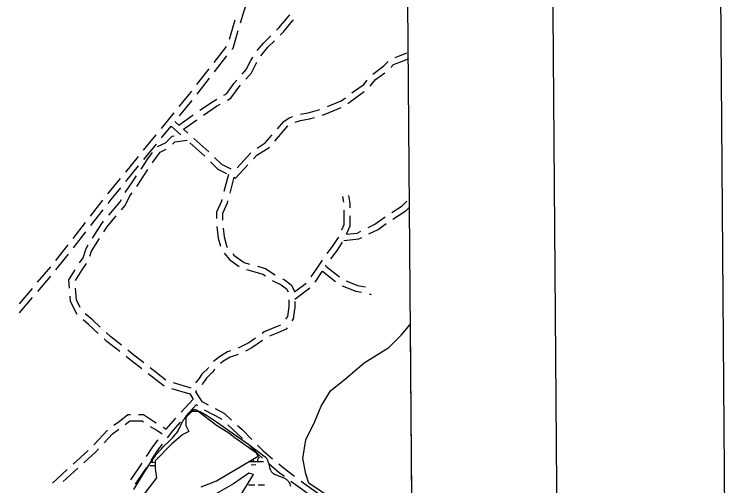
# Model space of a CAD drawing. Extents: x 3540316 to 3578335, y 553172 to 578787.
# Drawn here: x 3574167 to 3577752, y 561730 to 564068 of the extents above; entities that cross this region are included whole.
import ezdxf

# ---------------------------------------------------------------- set-up
doc = ezdxf.new("R2010")
doc.units = 0
for name, color, linetype in [('G-ANNO-NPLT', 7, 'Continuous'), ('V-ANNO-SYMB', 7, 'Continuous'), ('V-GRID-FRAM', 7, 'Continuous'), ('V-ROAD-CNTR', 7, 'Continuous'), ('V-SITE-VEGE', 7, 'Continuous'), ('V-WETL-SWMP', 7, 'Continuous')]:
    doc.layers.add(name, color=color, linetype=linetype)

msp = doc.modelspace()

# ---------------------------------------------------------------- linework, layer by layer
at = {"layer": 'G-ANNO-NPLT'}
msp.add_lwpolyline([(3541086, 553755), (3577751.6, 554037.6), (3577565.3, 578203.6), (3540899.8, 577920.9)], close=True, dxfattribs=at)
at = {"layer": 'V-ANNO-SYMB'}
msp.add_lwpolyline([(3543831.3, 554401.2), (3576913.5, 554656.2), (3576736.8, 577572.1), (3543654.6, 577317.1), (3543831.3, 554401.2)], dxfattribs=at)
at = {"layer": 'V-GRID-FRAM'}
for points in [[(3544387.2, 576756), (3576013, 576999.8), (3576161.1, 558817.2), (3544519.4, 558573.3), (3544387.2, 576756)], [(3576013, 576999.8), (3576161.1, 558817.2)]]:
    msp.add_lwpolyline(points, dxfattribs=at)
at = {"layer": 'V-ROAD-CNTR'}
for p, q in [((3575234.1, 563946.1), (3575262.1, 564042.1)), ((3575158.6, 563830.2), (3575220.1, 563909.1)), ((3575160.2, 563783.6), (3575221.7, 563862.4)), ((3575072.4, 563719.9), (3575134, 563798.7)), ((3575074.1, 563673.2), (3575135.6, 563752)), ((3574985.9, 563564.5), (3575049.1, 563641.9)), ((3574896.2, 563502.3), (3574959.5, 563579.7)), ((3574983.3, 563518.7), (3575054.6, 563570.2)), ((3574963.4, 563536.3), (3574983.3, 563518.7)), ((3575006.3, 563498.3), (3575072.2, 563545.9)), ((3574897.2, 563456.1), (3574944.1, 563513.4)), ((3574944.1, 563513.4), (3574992.1, 563470.7)), ((3575005.9, 563498.6), (3575027.1, 563479.8)), ((3574807.6, 563393.9), (3574870.9, 563471.3)), ((3575037.1, 563430.8), (3575111.9, 563364.5)), ((3575057, 563453.3), (3575131.8, 563386.9)), ((3574808.6, 563347.7), (3574871.9, 563425.1)), ((3574719, 563285.5), (3574782.3, 563362.9)), ((3575272.1, 563307.5), (3575340.1, 563380.8)), ((3574720, 563239.3), (3574783.3, 563316.8)), ((3574630.4, 563177.1), (3574693.7, 563254.6)), ((3575228.9, 563274.5), (3575206.5, 563189)), ((3575256.3, 563260.7), (3575235.5, 563181.4)), ((3574544, 563067), (3574605.6, 563145.8)), ((3575802.3, 563136.8), (3575796.8, 563164.3)), ((3574545.6, 563020.3), (3574607.2, 563099.1)), ((3574457.7, 562956.7), (3574519.3, 563035.5)), ((3574459.3, 562910.1), (3574520.9, 562988.8)), ((3574371.5, 562846.4), (3574433.1, 562925.2)), ((3574373.1, 562799.8), (3574434.7, 562878.6)), ((3575712.4, 562819.4), (3575779.8, 562765.6)), ((3574281.9, 562738.8), (3574346.7, 562815)), ((3575695.7, 562794.4), (3575761, 562742.2)), ((3574282.4, 562693.1), (3574347.2, 562769.3)), ((3575557.7, 562691.8), (3575615.2, 562734.9)), ((3575558.6, 562654.9), (3575633.2, 562710.9)), ((3574191.2, 562632.2), (3574256, 562708.4)), ((3575928, 562681.3), (3575937.7, 562678.9)), ((3574191.7, 562586.5), (3574256.5, 562662.6)), ((3574919.1, 562253.1), (3574840.3, 562314.8)), ((3574909.6, 562222.4), (3574830.9, 562284.1)), ((3575039.7, 562183.5), (3574947.7, 562210.5)), ((3575043.3, 562213.7), (3574956.1, 562239.3)), ((3575054.1, 562158.7), (3574994, 562093.3)), ((3575070.9, 562132.7), (3575016.1, 562073)), ((3574561.5, 561931.2), (3574629.1, 562004.9)), ((3574904.6, 562019.6), (3574919.5, 562009.1)), ((3574459, 561836), (3574533.1, 561903.1)), ((3574407.9, 561749.5), (3574482.1, 561816.5)), ((3574355.1, 561742.2), (3574429.3, 561809.2))]:
    msp.add_line(p, q, dxfattribs=at)
for points in [[(3575288.8, 564026.6), (3575306.5, 564087.2), (3575319.4, 564121.8)], [(3575467.9, 563991), (3575479.8, 564002.8), (3575525.3, 564055.9), (3575534, 564065.9)], [(3575485.6, 563966.2), (3575501.8, 563982.4), (3575548, 564036.3), (3575552, 564040.9)], [(3575246.4, 563893.9), (3575252.4, 563901.6), (3575277.6, 563988.2)], [(3575372.2, 563889), (3575403.3, 563926.3), (3575439.6, 563962.7)], [(3575390.3, 563863.8), (3575425.5, 563906.1), (3575457.3, 563937.9)], [(3576056.6, 563854.7), (3576073.3, 563861.4), (3576111.9, 563876.8), (3576115.3, 563877.9)], [(3575297.3, 563771.6), (3575317.9, 563794.8), (3575340.2, 563839.4), (3575350, 563855.8)], [(3575315.2, 563746.6), (3575342.9, 563777.8), (3575366.5, 563824.9), (3575369.4, 563829.7)], [(3575945.4, 563771.8), (3576000.2, 563812.9), (3576022.5, 563835.2)], [(3576035.4, 563805.6), (3576049.1, 563819.4), (3576084.4, 563833.5), (3576122.2, 563848.6), (3576124, 563849.2)], [(3575932.2, 563712.1), (3575959.4, 563744.8), (3576005.4, 563779.3)], [(3575206, 563667.2), (3575220.9, 563675.5), (3575257.6, 563726.9), (3575270.7, 563741.7)], [(3575223.7, 563642.7), (3575241.4, 563652.5), (3575281.1, 563708.1), (3575288.7, 563716.7)], [(3575842.1, 563679), (3575848.5, 563683.8), (3575900.5, 563720.9), (3575918.5, 563742.5)], [(3574984.9, 563610.7), (3575036.1, 563673.4), (3575047.8, 563688.4)], [(3575822.1, 563626.4), (3575866.2, 563659.6), (3575902.7, 563685.6)], [(3575087.1, 563593.6), (3575154.6, 563638.6), (3575171.1, 563647.8)], [(3575721.1, 563610.7), (3575788.8, 563638.9), (3575810.1, 563654.9)], [(3575104.7, 563569.2), (3575170.2, 563613), (3575188.7, 563623.3)], [(3575695.2, 563569.1), (3575709.7, 563573.4), (3575788, 563606.1)], [(3575586.7, 563572.9), (3575624.8, 563579.3), (3575683.6, 563596.9)], [(3575471.9, 563500.7), (3575503.7, 563537.8), (3575530, 563555.3), (3575548.5, 563561.5)], [(3575560, 563533.7), (3575586.1, 563542.4), (3575631.7, 563550), (3575656.9, 563557.6)], [(3575459.4, 563440), (3575523.7, 563515.1), (3575524.7, 563515.8)], [(3574877.8, 563412.3), (3574916.8, 563431.8), (3574949.1, 563464.1), (3574959.6, 563465.7)], [(3575371.3, 563405.4), (3575412.2, 563431), (3575445.8, 563470.3)], [(3574952, 563424.6), (3574963.3, 563435.9), (3575023.8, 563444.8)], [(3574852, 563331.5), (3574854, 563334.5), (3574889.9, 563384.8), (3574920.8, 563400.3)], [(3575353.3, 563351), (3575370.6, 563369.6), (3575432, 563408), (3575433.4, 563409.7)], [(3574795.3, 563300.5), (3574829.3, 563351.6), (3574851.7, 563383)], [(3575160.2, 563358.8), (3575194.2, 563324.8), (3575240.7, 563301.5)], [(3575140.3, 563336.3), (3575176.4, 563300.1), (3575220.1, 563278.3)], [(3575255.9, 563260.4), (3575265, 563255.8), (3575326.1, 563321.6)], [(3574774.2, 563215.1), (3574777.6, 563219.9), (3574808.3, 563265.9), (3574829.8, 563298.2)], [(3574716, 563185.1), (3574752.9, 563236.9), (3574773.1, 563267.2)], [(3574631.8, 563130.6), (3574647.2, 563150.3), (3574694.7, 563208.4)], [(3574697.8, 563098.5), (3574716.8, 563120.7), (3574740, 563167.2), (3574751, 563182.5)], [(3574635.4, 563071.8), (3574691.6, 563137.4), (3574697.7, 563149.6)], [(3575196.3, 563150.3), (3575194, 563141.6), (3575170.3, 563086.3), (3575170.3, 563055.5)], [(3575225.3, 563142.7), (3575222.4, 563131.8), (3575200.3, 563080.1), (3575200.3, 563047.6)], [(3575834.2, 563108.9), (3575834.2, 563130.5), (3575826.2, 563170.2)], [(3576041, 563085.2), (3576092.3, 563117.9), (3576115.4, 563141)], [(3576045.4, 563052.5), (3576111.2, 563094.4), (3576126.7, 563109.9)], [(3574610, 562989.8), (3574624.7, 563013.2), (3574671.8, 563068.2)], [(3575792.7, 562999.5), (3575804.2, 563025.2), (3575804.2, 563083.2), (3575804.2, 563097)], [(3575815.8, 562977.5), (3575834.2, 563018.9), (3575834.2, 563068.9)], [(3574554.7, 562957.8), (3574600.4, 563031), (3574609.4, 563041.4)], [(3575922.9, 563010.5), (3575956.5, 563027.3), (3576007.3, 563063.6)], [(3575171, 563015.5), (3575178.2, 562957.9), (3575189.7, 562917.6)], [(3575202.2, 563007.7), (3575207.7, 562963.9), (3575221.8, 562914.6), (3575224.7, 562911.1)], [(3575926.7, 562978.9), (3575972, 563001.5), (3576012.2, 563030.2)], [(3575719.4, 562880.9), (3575745.8, 562916.1), (3575775.4, 562960.5), (3575776.5, 562962.9)], [(3575801.5, 562945.7), (3575876.9, 562954), (3575890.9, 562961)], [(3575815.8, 562977.4), (3575868.3, 562983.2), (3575887.1, 562992.6)], [(3574541.5, 562868.4), (3574549.8, 562893.4), (3574588.9, 562955.8)], [(3575738.3, 562856), (3575770.3, 562898.8), (3575796.1, 562937.5)], [(3574490.1, 562834.7), (3574507.3, 562860.6), (3574522.5, 562906.2), (3574533.5, 562923.9)], [(3575208.7, 562883.4), (3575236.1, 562850.5), (3575282.7, 562817.2)], [(3575250.3, 562880.3), (3575256.7, 562872.7), (3575306.5, 562837.1), (3575334.2, 562829.2)], [(3574470.7, 562748.3), (3574502.9, 562799.9), (3574524.6, 562832.5)], [(3575372.6, 562818.2), (3575413.2, 562806.6), (3575460.1, 562775.2), (3575461.4, 562774.6)], [(3575640.3, 562765.4), (3575669.2, 562808.8), (3575695.8, 562848.6)], [(3575711.6, 562818.2), (3575715.1, 562823.4)], [(3574439.9, 562710.3), (3574436.8, 562750.7), (3574468.3, 562801.2)], [(3575319.2, 562802.2), (3575349.2, 562793.7), (3575400.4, 562779), (3575413.3, 562770.4)], [(3575659.6, 562740.2), (3575694.2, 562792.1), (3575695.5, 562794)], [(3575446.7, 562748.4), (3575490.5, 562726.5), (3575517.1, 562706.5), (3575525.1, 562690.6)], [(3575497.1, 562756.7), (3575506.3, 562752.1), (3575540.8, 562726.2), (3575558.4, 562691)], [(3575813.8, 562745.4), (3575869.1, 562723.3), (3575909, 562716.6)], [(3574493.4, 562613.9), (3574474.5, 562651.7), (3574470.1, 562709.3)], [(3575794.4, 562720.8), (3575860.9, 562694.2), (3575888.9, 562689.5)], [(3574477.7, 562578.2), (3574445.1, 562643.5), (3574443, 562670.4)], [(3575529.2, 562651.6), (3575529.2, 562618.1), (3575522.2, 562569), (3575512.9, 562554.9)], [(3575559.2, 562644), (3575559.2, 562616), (3575551, 562558), (3575543.5, 562546.8)], [(3574592.2, 562516.6), (3574553.8, 562551.8), (3574517.4, 562583)], [(3574582.1, 562485.1), (3574533.8, 562529.4), (3574507.6, 562551.9)], [(3575487, 562526.2), (3575462.1, 562516.3), (3575407.1, 562492.6), (3575396.2, 562485)], [(3575521.3, 562513.5), (3575516, 562505.5), (3575473.6, 562488.5), (3575432.5, 562470.9)], [(3574698.7, 562425.9), (3574645.2, 562468), (3574621.7, 562489.5)], [(3575363.4, 562462), (3575330.3, 562438.9), (3575277, 562412.2)], [(3574689.2, 562395.2), (3574625.7, 562445.1), (3574611.6, 562458.1)], [(3575398.6, 562450.1), (3575345.7, 562413.1), (3575314, 562397.2)], [(3574808.8, 562339.5), (3574751.6, 562384.3), (3574730.1, 562401.2)], [(3575239.4, 562398.7), (3575224.8, 562393.8), (3575184.4, 562369.5), (3575155.2, 562346.2)], [(3574799.4, 562308.8), (3574733.1, 562360.7), (3574720.7, 562370.4)], [(3575278, 562379.9), (3575237.4, 562366.4), (3575201.5, 562344.8), (3575189.5, 562335.2)], [(3575129.6, 562315.9), (3575127.8, 562313.2), (3575097.3, 562282.7), (3575081.7, 562259.3), (3575065.1, 562240)], [(3575160.5, 562308.2), (3575151.1, 562294.1), (3575120.6, 562263.6), (3575105.6, 562241.1), (3575097.2, 562231.3)], [(3575037.7, 562184.7), (3575054, 562158.5)], [(3575071.2, 562200.9), (3575066.4, 562195.3), (3575096.6, 562146.9), (3575128, 562130.2)], [(3575070.2, 562132.5), (3575074.2, 562126.1)], [(3575108.7, 562106.4), (3575191.9, 562062.1), (3575196.1, 562058.2)], [(3575163.3, 562111.4), (3575209.3, 562086.8), (3575244.7, 562054.6)], [(3574660.8, 562029.1), (3574687.5, 562048.2), (3574729.5, 562081.8), (3574742.9, 562081.8)], [(3574782.9, 562081.8), (3574808, 562081.8), (3574857.3, 562048.9), (3574870.7, 562040.8)], [(3574967, 562063.9), (3574929.4, 562023), (3574918.9, 562009.3)], [(3574716.5, 562033), (3574740, 562051.8), (3574772.9, 562051.8), (3574798.9, 562051.8), (3574808, 562045.7)], [(3574989.1, 562043.6), (3574952.4, 562003.6), (3574924.5, 561967.3)], [(3575225.7, 562031.3), (3575274.2, 561987.1), (3575298.6, 561962.8)], [(3574611.5, 561941.4), (3574653.1, 561986.7), (3574684.4, 562009.1)], [(3574841.3, 562023.5), (3574879.3, 562000.7), (3574900.5, 561985.8)], [(3575274.2, 562027.7), (3575294.9, 562008.9), (3575345.9, 561957.9)], [(3574878, 561956), (3574852.3, 561922.6), (3574821, 561873.9)], [(3574900.1, 561935.6), (3574876.8, 561905.3), (3574843.5, 561853.4)], [(3575326.8, 561934.5), (3575381.3, 561880), (3575398.8, 561865.2)], [(3575374.1, 561929.6), (3575401.7, 561902.1), (3575448.3, 561862.6)], [(3574511.8, 561843.3), (3574569.7, 561895.6), (3574584.5, 561911.9)], [(3574799.4, 561840.3), (3574783.3, 561815.3), (3574743.3, 561757.5)], [(3574821.8, 561819.7), (3574808.3, 561798.6), (3574765.7, 561737)], [(3575429.4, 561839.3), (3575481.4, 561795.2), (3575506.8, 561776.1)], [(3575478.8, 561836.8), (3575500.1, 561818.7), (3575557.7, 561775.5)], [(3575538.8, 561752.1), (3575573.6, 561726), (3575619.9, 561693.6)], [(3575589.7, 561751.4), (3575591.2, 561750.3), (3575666.8, 561697.4), (3575671.9, 561694.5)]]:
    msp.add_lwpolyline(points, dxfattribs=at)
at = {"layer": 'V-SITE-VEGE'}
for p, q in [((3576086.5, 562475.7), (3576130.9, 562529)), ((3576130.9, 562529), (3576161.1, 558817.2)), ((3576025.4, 562414.5), (3576086.5, 562475.7)), ((3575903.2, 562338.1), (3576025.4, 562414.5)), ((3575811.5, 562261.7), (3575903.2, 562338.1)), ((3575735.2, 562200.5), (3575811.5, 562261.7)), ((3575689.3, 562124.1), (3575735.2, 562200.5)), ((3575658.8, 562047.7), (3575689.3, 562124.1)), ((3575613, 561956), (3575658.8, 562047.7)), ((3575597.7, 561864.3), (3575613, 561956)), ((3575613, 561787.8), (3575597.7, 561864.3)), ((3575628.2, 561742), (3575613, 561787.8)), ((3575719.9, 561680.9), (3575628.2, 561742))]:
    msp.add_line(p, q, dxfattribs=at)
at = {"layer": 'V-WETL-SWMP'}
for p, q in [((3574851.6, 561844.9), (3574851.5, 561856.4)), ((3575331.2, 561848.6), (3575403.4, 561849.2)), ((3575353.4, 561848.8), (3575353.3, 561861.9)), ((3574839.7, 561829.4), (3574863.7, 561829.6)), ((3574843.6, 561844.9), (3574864.6, 561845)), ((3575341.6, 561833.3), (3575365.6, 561833.5)), ((3575328.9, 561733.2), (3575360.9, 561733.4)), ((3575376.9, 561733.6), (3575408.9, 561733.8))]:
    msp.add_line(p, q, dxfattribs=at)
for points in [[(3574759.7, 561710.1), (3574810.8, 561794), (3574823.9, 561814.7), (3574833.8, 561830.2), (3574841.4, 561841.7), (3574853, 561858.7), (3574865, 561875.6), (3574870.7, 561883.1), (3574876.3, 561889.9), (3574881.7, 561896.2), (3574886.9, 561902), (3574896.9, 561912.7), (3574905.9, 561921.8), (3574938.1, 561953.3), (3574946, 561961.3), (3574951.8, 561967.3), (3574960.3, 561976.5), (3574968.4, 561985.9), (3574972.6, 561991.3), (3574976.1, 561996.4), (3574979.1, 562001.3), (3574981.7, 562006), (3574986.3, 562015.1), (3574996.8, 562037.5), (3574999.4, 562042.9), (3575001.9, 562047.6), (3575004.2, 562051.7), (3575006.3, 562055.3), (3575010.3, 562061.5), (3575013.7, 562066.1), (3575016.3, 562069.5), (3575020.7, 562074.6), (3575039.6, 562094), (3575043.2, 562097.4), (3575046.3, 562100.1), (3575049.1, 562102.3), (3575051.5, 562103.9), (3575053.6, 562105.1), (3575055.4, 562106), (3575057.1, 562106.7), (3575059.9, 562107.4), (3575062, 562107.6), (3575063.6, 562107.6), (3575065.9, 562107.2), (3575068.3, 562106.4), (3575079.5, 562101.1), (3575089.9, 562095.7), (3575099.7, 562090.4), (3575108.9, 562085.2), (3575117.5, 562080.1), (3575125.6, 562075.2), (3575140.7, 562065.7), (3575154, 562057), (3575165.6, 562049.2), (3575185.8, 562035.2), (3575231.4, 562003.2), (3575286.4, 561965.1), (3575302.3, 561953.8), (3575330, 561934), (3575350.4, 561918.9), (3575365.7, 561907.5), (3575388.3, 561890.1), (3575399.5, 561881.2), (3575410.7, 561872.2), (3575412.6, 561870.6), (3575414.3, 561868.9), (3575415.8, 561867.2), (3575418.5, 561863.6), (3575420.6, 561860), (3575422.4, 561856.4), (3575423.9, 561852.9), (3575425.2, 561849.5), (3575427.3, 561842.9), (3575433.6, 561819.3), (3575435.4, 561813.6), (3575436.9, 561809.6), (3575438.2, 561806.6), (3575440.3, 561802.5), (3575441.5, 561800.5), (3575442.8, 561798.6), (3575444.6, 561796.4), (3575446.5, 561794.3), (3575448.5, 561792.5), (3575450.6, 561790.8), (3575452.7, 561789.3), (3575457.1, 561786.5), (3575461.6, 561784.2), (3575465.9, 561782.2), (3575470.2, 561780.5), (3575478.4, 561777.5), (3575493.1, 561772.3), (3575498.5, 561770.2), (3575503.1, 561768.3), (3575507, 561766.5), (3575510.2, 561764.8), (3575513, 561763.2), (3575515.3, 561761.7), (3575519.2, 561758.9)], [(3575093.7, 561722.9), (3575170.1, 561753.4), (3575223.5, 561784), (3575376.3, 561875.7), (3575368.6, 561891), (3575261.7, 561967.4), (3575231.2, 561990.3), (3575170.1, 562028.5), (3575078.4, 562097.3), (3575047.9, 562097.3), (3575017.3, 562066.8), (3575017.3, 562028.5), (3575032.6, 561998), (3575002, 561982.7), (3574948.6, 561936.8), (3574864.6, 561852.8), (3574864.6, 561814.6), (3574872.2, 561768.7), (3574795.8, 561669.4)], [(3575292.2, 561684.6), (3575353.3, 561784), (3575330.4, 561791.6), (3575254.1, 561738.1), (3575162.4, 561684.6)], [(3575519.2, 561758.9), (3575521.8, 561756.6), (3575523.7, 561754.8), (3575526.2, 561751.8), (3575528.4, 561748.5), (3575531.4, 561742.9), (3575534, 561737.5), (3575536.1, 561732.2), (3575537.8, 561727)]]:
    msp.add_lwpolyline(points, dxfattribs=at)
for centre, start, end in [((3574906.8, 561845.8), 139.6699, 144.6146), ((3575298.2, 561848.9), 359.6699, 1.8188), ((3575408.7, 561849.7), 139.6699, 181.2135)]:
    msp.add_arc(centre, 35.2, start, end, dxfattribs=at)

doc.saveas('drawing.dxf')
